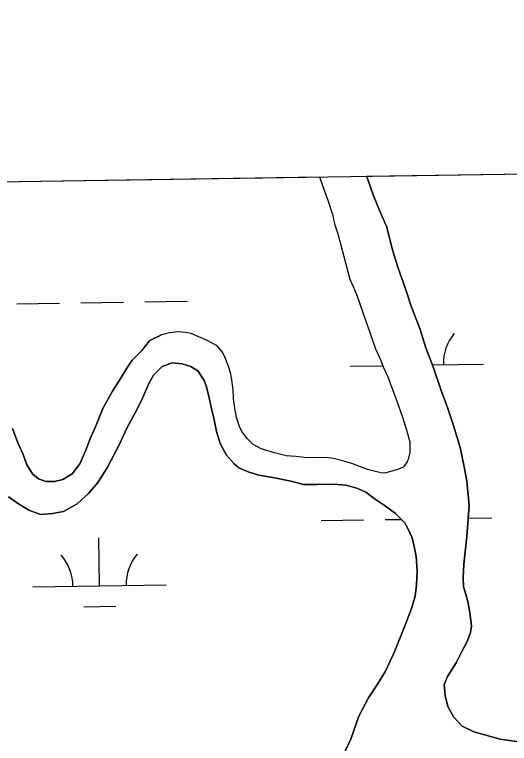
# Model space of a CAD drawing. Extents: x 3823584 to 3861785, y 301729 to 327625.
# Drawn here: x 3851270 to 3851641, y 325280 to 325827 of the extents above; entities that cross this region are included whole.
import ezdxf

# ---------------------------------------------------------------- set-up
doc = ezdxf.new("R2010")
doc.units = 0
for name, color, linetype in [('V-GRID-FRAM', 7, 'Continuous'), ('V-TOPO-SHOR', 7, 'Continuous'), ('V-WETL-SWMP', 7, 'Continuous')]:
    doc.layers.add(name, color=color, linetype=linetype)

msp = doc.modelspace()

# ---------------------------------------------------------------- linework, layer by layer
at = {"layer": 'V-GRID-FRAM'}
msp.add_lwpolyline([(3827552.18, 325335.99), (3859397.29, 325827), (3859685.54, 307646.85), (3827824.57, 307155.59), (3827552.18, 325335.99)], dxfattribs=at)
at = {"layer": 'V-TOPO-SHOR'}
for points in [[(3851498.29, 325705.21), (3851500.92, 325698.14), (3851504.76, 325687.05), (3851508.22, 325677.16), (3851509.73, 325670.04), (3851512.03, 325662.52), (3851521.17, 325628.5), (3851523.49, 325622.96), (3851526.2, 325617.01), (3851526.58, 325615.82), (3851540.41, 325576.24), (3851544.27, 325567.52), (3851546.2, 325562.76), (3851549.68, 325555.24), (3851553.91, 325543.75), (3851557.37, 325534.25), (3851560.83, 325524.35), (3851563.89, 325514.46), (3851566.18, 325506.55), (3851566.11, 325498.66), (3851564.88, 325493.54), (3851564.07, 325491.57), (3851561.67, 325488.04), (3851561.27, 325487.65), (3851556.91, 325485.72), (3851552.56, 325484.58), (3851548.21, 325483.44), (3851545.44, 325483.07), (3851540.32, 325484.3), (3851534.42, 325485.93), (3851522.62, 325490.39), (3851516.72, 325492.02), (3851508.85, 325494.07), (3851502.94, 325494.91), (3851488.73, 325494.65), (3851480.85, 325495.52), (3851473.36, 325495.98), (3851464.7, 325498.43)], [(3851533.63, 325705.76), (3851534.51, 325703.2), (3851538.74, 325691.73), (3851543.74, 325679.47), (3851548.75, 325667.6), (3851552.94, 325651.4), (3851557.14, 325637.57), (3851562.9, 325621.35), (3851567.5, 325607.52), (3851573.65, 325591.69), (3851578.24, 325577.07), (3851583.62, 325562.83), (3851589.76, 325545.04), (3851594.37, 325532.38), (3851598.97, 325518.94), (3851603.94, 325502.34), (3851606.95, 325487.73), (3851608.82, 325477.07), (3851610.62, 325458.92), (3851608.82, 325435.69), (3851606.66, 325414.82), (3851606.16, 325404.58), (3851606.5, 325397.88), (3851608.02, 325393.13), (3851609.54, 325386.81), (3851611.04, 325378.52), (3851612.52, 325368.26), (3851611.68, 325363.54), (3851609.26, 325356.86), (3851605.25, 325349.41), (3851600.83, 325340.78), (3851594.43, 325330.6), (3851592, 325324.71), (3851592.72, 325316.43), (3851594.61, 325308.13), (3851599.26, 325300.2), (3851605.5, 325293.45), (3851614.13, 325289.03), (3851623.17, 325286.58), (3851633.79, 325283.72), (3851651.5, 325281.19)], [(3851267.9, 325516.56), (3851272.13, 325505.88), (3851275.99, 325497.17), (3851278.68, 325489.27), (3851282.95, 325482.52), (3851287.64, 325478.93), (3851293.14, 325476.91), (3851299.45, 325476.85), (3851305.77, 325478.37), (3851312.9, 325482.63), (3851318.49, 325490.07), (3851322.92, 325500.27), (3851326.56, 325509.7), (3851330.18, 325517.94), (3851335.83, 325531.68), (3851343.05, 325544.62), (3851349.45, 325554.8), (3851353.85, 325561.85), (3851357.85, 325567.73), (3851365.01, 325575.15), (3851370.6, 325582.19), (3851370.99, 325582.58), (3851379.91, 325586.83)], [(3851464.7, 325498.43), (3851454.47, 325501.29), (3851448.58, 325504.51), (3851444.28, 325508.89), (3851439.99, 325514.45), (3851438.45, 325518.02), (3851436.14, 325524.74), (3851435.01, 325530.28), (3851433.91, 325538.97), (3851433.58, 325545.68), (3851432.47, 325553.19), (3851431.72, 325557.54), (3851429.81, 325563.87), (3851427.89, 325569.02), (3851425.56, 325573.77), (3851421.66, 325578.55), (3851417.73, 325580.55), (3851413.02, 325582.97), (3851407.92, 325585.38), (3851402.02, 325587.81), (3851397.69, 325588.64), (3851392.56, 325589.08), (3851385.85, 325588.36), (3851379.91, 325586.83)], [(3851510.2, 325259.28), (3851521.86, 325283.6), (3851527.94, 325300.88), (3851535.16, 325314.61), (3851541.95, 325324.79), (3851547.96, 325334.58), (3851554.4, 325348.71), (3851562.07, 325367.95), (3851567.33, 325381.69), (3851570.17, 325390.73), (3851571.04, 325399), (3851571.53, 325409.64), (3851570.85, 325420.68), (3851569.34, 325428.18), (3851567.82, 325434.5), (3851564.74, 325441.62), (3851562.02, 325445.98), (3851555.39, 325452.75), (3851546.77, 325459.13), (3851540.12, 325463.53), (3851533.07, 325468.72), (3851526.4, 325471.94), (3851518.15, 325473.99), (3851509.09, 325474.86), (3851496.87, 325474.58), (3851486.23, 325474.68), (3851477.98, 325476.73), (3851464.6, 325479.62), (3851452.8, 325481.7), (3851444.94, 325484.14), (3851437.87, 325486.97), (3851434.36, 325490.15), (3851428.5, 325496.51), (3851423.86, 325505.23), (3851421.19, 325514.32), (3851419.3, 325523.01), (3851417.02, 325532.49), (3851415.52, 325539.6), (3851413.62, 325547.89), (3851411.7, 325552.64), (3851407.04, 325559.77), (3851401.94, 325562.98), (3851395.26, 325565.01), (3851387.78, 325565.87), (3851380.27, 325563.18), (3851373.9, 325556.54), (3851370.29, 325550.27), (3851365.46, 325539.28), (3851361.44, 325531.04), (3851353.82, 325516.93), (3851348.19, 325504.77)], [(3851348.19, 325504.77), (3851338.95, 325487.12), (3851332.15, 325476.15), (3851324.98, 325467.94), (3851316.63, 325460.14), (3851306.33, 325454.32), (3851298.04, 325452.82), (3851288.96, 325452.12), (3851280.32, 325455.36), (3851271.7, 325460.56), (3851265.05, 325465.35)]]:
    msp.add_lwpolyline(points, dxfattribs=at)
at = {"layer": 'V-WETL-SWMP'}
for p, q in [((3851533.63, 325705.76), (3852599.22, 325722.19)), ((3851002.7, 325697.57), (3851498.29, 325705.21)), ((3851498.29, 325705.21), (3851500.92, 325698.14)), ((3851534.51, 325703.2), (3851533.63, 325705.76)), ((3851538.74, 325691.73), (3851534.51, 325703.2)), ((3851500.92, 325698.14), (3851504.76, 325687.05)), ((3851543.74, 325679.47), (3851538.74, 325691.73)), ((3851504.76, 325687.05), (3851508.22, 325677.16)), ((3851548.75, 325667.6), (3851543.74, 325679.47)), ((3851508.22, 325677.16), (3851509.73, 325670.04)), ((3851509.73, 325670.04), (3851512.03, 325662.52)), ((3851552.94, 325651.4), (3851548.75, 325667.6)), ((3851512.03, 325662.52), (3851521.17, 325628.5)), ((3851557.14, 325637.57), (3851552.94, 325651.4)), ((3851562.9, 325621.35), (3851557.14, 325637.57)), ((3851521.17, 325628.5), (3851523.49, 325622.96)), ((3851523.49, 325622.96), (3851526.19, 325617.01)), ((3851567.5, 325607.52), (3851562.9, 325621.35)), ((3851367.23, 325611.67), (3851399.22, 325612.17)), ((3851526.19, 325617.01), (3851526.58, 325615.82)), ((3851526.58, 325615.82), (3851540.41, 325576.23)), ((3851271.24, 325610.19), (3851303.23, 325610.69)), ((3851319.23, 325610.93), (3851351.23, 325611.43)), ((3851573.65, 325591.69), (3851567.5, 325607.52)), ((3851570.76, 325599.12), (3851570.75, 325600.07)), ((3851578.24, 325577.07), (3851573.65, 325591.69)), ((3851379.92, 325586.83), (3851370.99, 325582.58)), ((3851385.85, 325588.35), (3851379.92, 325586.83)), ((3851392.56, 325589.08), (3851385.85, 325588.35)), ((3851397.69, 325588.64), (3851392.56, 325589.08)), ((3851402.02, 325587.81), (3851397.69, 325588.64)), ((3851407.92, 325585.38), (3851402.02, 325587.81)), ((3851413.02, 325582.97), (3851407.92, 325585.38)), ((3851370.6, 325582.19), (3851365.01, 325575.15)), ((3851370.99, 325582.58), (3851370.6, 325582.19)), ((3851417.73, 325580.56), (3851413.02, 325582.97)), ((3851421.66, 325578.54), (3851417.73, 325580.56)), ((3851365.01, 325575.15), (3851357.85, 325567.73)), ((3851425.56, 325573.77), (3851421.66, 325578.54)), ((3851427.88, 325569.02), (3851425.56, 325573.77)), ((3851540.41, 325576.23), (3851544.27, 325567.52)), ((3851583.62, 325562.83), (3851578.24, 325577.07)), ((3851429.81, 325563.87), (3851427.88, 325569.02)), ((3851357.85, 325567.73), (3851353.85, 325561.85)), ((3851373.9, 325556.54), (3851380.27, 325563.18)), ((3851380.27, 325563.18), (3851387.78, 325565.87)), ((3851387.78, 325565.87), (3851395.26, 325565.01)), ((3851395.26, 325565.01), (3851401.94, 325562.98)), ((3851401.94, 325562.98), (3851407.04, 325559.77)), ((3851431.72, 325557.54), (3851429.81, 325563.87)), ((3851521.31, 325563.3), (3851545.83, 325563.68)), ((3851544.27, 325567.52), (3851546.2, 325562.77)), ((3851546.2, 325562.77), (3851549.68, 325555.23)), ((3851583.09, 325564.25), (3851621.29, 325564.84)), ((3851589.76, 325545.04), (3851583.62, 325562.83)), ((3851353.85, 325561.85), (3851349.45, 325554.8)), ((3851407.04, 325559.77), (3851411.7, 325552.64)), ((3851432.47, 325553.19), (3851431.72, 325557.54)), ((3851349.45, 325554.8), (3851343.05, 325544.62)), ((3851370.29, 325550.27), (3851373.9, 325556.54)), ((3851411.7, 325552.64), (3851413.62, 325547.89)), ((3851433.58, 325545.68), (3851432.47, 325553.19)), ((3851549.68, 325555.23), (3851553.91, 325543.75)), ((3851365.46, 325539.28), (3851370.29, 325550.27)), ((3851413.62, 325547.89), (3851415.51, 325539.6)), ((3851343.05, 325544.62), (3851335.83, 325531.68)), ((3851433.91, 325538.97), (3851433.58, 325545.68)), ((3851553.91, 325543.75), (3851557.37, 325534.25)), ((3851594.37, 325532.38), (3851589.76, 325545.04)), ((3851361.44, 325531.04), (3851365.46, 325539.28)), ((3851415.51, 325539.6), (3851417.02, 325532.49)), ((3851435.01, 325530.28), (3851433.91, 325538.97)), ((3851335.83, 325531.68), (3851330.18, 325517.94)), ((3851353.82, 325516.93), (3851361.44, 325531.04)), ((3851417.02, 325532.49), (3851419.3, 325523.01)), ((3851436.15, 325524.75), (3851435.01, 325530.28)), ((3851557.37, 325534.25), (3851560.83, 325524.35)), ((3851598.97, 325518.94), (3851594.37, 325532.38)), ((3851438.45, 325518.02), (3851436.15, 325524.75)), ((3851419.3, 325523.01), (3851421.19, 325514.32)), ((3851560.83, 325524.35), (3851563.89, 325514.46)), ((3851603.94, 325502.34), (3851598.97, 325518.94)), ((3851272.13, 325505.88), (3851267.9, 325516.56)), ((3851330.18, 325517.94), (3851326.56, 325509.7)), ((3851348.19, 325504.76), (3851353.82, 325516.93)), ((3851421.19, 325514.32), (3851423.86, 325505.23)), ((3851439.99, 325514.45), (3851438.45, 325518.02)), ((3851444.28, 325508.89), (3851439.99, 325514.45)), ((3851563.89, 325514.46), (3851566.18, 325506.55)), ((3851326.56, 325509.7), (3851322.92, 325500.27)), ((3851448.58, 325504.51), (3851444.28, 325508.89)), ((3851275.99, 325497.17), (3851272.13, 325505.88)), ((3851338.95, 325487.12), (3851348.19, 325504.76)), ((3851423.86, 325505.23), (3851428.5, 325496.51)), ((3851454.47, 325501.29), (3851448.58, 325504.51)), ((3851566.18, 325506.55), (3851566.11, 325498.66)), ((3851278.68, 325489.27), (3851275.99, 325497.17)), ((3851322.92, 325500.27), (3851318.49, 325490.07)), ((3851464.7, 325498.43), (3851454.47, 325501.29)), ((3851473.36, 325495.98), (3851464.7, 325498.43)), ((3851566.11, 325498.66), (3851564.88, 325493.54)), ((3851606.95, 325487.73), (3851603.94, 325502.34)), ((3851428.5, 325496.51), (3851434.36, 325490.15)), ((3851480.85, 325495.52), (3851473.36, 325495.98)), ((3851488.73, 325494.65), (3851480.85, 325495.52)), ((3851502.94, 325494.91), (3851488.73, 325494.65)), ((3851508.85, 325494.07), (3851502.94, 325494.91)), ((3851516.72, 325492.02), (3851508.85, 325494.07)), ((3851522.63, 325490.39), (3851516.72, 325492.02)), ((3851564.07, 325491.57), (3851561.67, 325488.04)), ((3851564.88, 325493.54), (3851564.07, 325491.57)), ((3851282.95, 325482.52), (3851278.68, 325489.27)), ((3851318.49, 325490.07), (3851312.9, 325482.63)), ((3851332.15, 325476.15), (3851338.95, 325487.12)), ((3851434.36, 325490.15), (3851437.87, 325486.97)), ((3851437.87, 325486.97), (3851444.94, 325484.14)), ((3851534.42, 325485.93), (3851522.63, 325490.39)), ((3851561.27, 325487.65), (3851556.91, 325485.72)), ((3851561.67, 325488.04), (3851561.27, 325487.65)), ((3851608.82, 325477.07), (3851606.95, 325487.73)), ((3851287.64, 325478.93), (3851282.95, 325482.52)), ((3851312.9, 325482.63), (3851305.77, 325478.37)), ((3851444.94, 325484.14), (3851452.8, 325481.7)), ((3851452.8, 325481.7), (3851464.6, 325479.62)), ((3851540.32, 325484.3), (3851534.42, 325485.93)), ((3851545.44, 325483.07), (3851540.32, 325484.3)), ((3851548.21, 325483.44), (3851545.44, 325483.07)), ((3851552.56, 325484.58), (3851548.21, 325483.44)), ((3851556.91, 325485.72), (3851552.56, 325484.58)), ((3851293.14, 325476.91), (3851287.64, 325478.93)), ((3851299.45, 325476.85), (3851293.14, 325476.91)), ((3851305.77, 325478.37), (3851299.45, 325476.85)), ((3851324.98, 325467.94), (3851332.15, 325476.15)), ((3851464.6, 325479.62), (3851477.98, 325476.73)), ((3851477.98, 325476.73), (3851486.23, 325474.68)), ((3851610.62, 325458.92), (3851608.82, 325477.07)), ((3851486.23, 325474.68), (3851496.87, 325474.58)), ((3851496.87, 325474.58), (3851509.09, 325474.86)), ((3851509.09, 325474.86), (3851518.15, 325473.99)), ((3851518.15, 325473.99), (3851526.4, 325471.94)), ((3851526.4, 325471.94), (3851533.07, 325468.72)), ((3851265.05, 325465.35), (3851271.7, 325460.56)), ((3851316.63, 325460.14), (3851324.98, 325467.94)), ((3851533.07, 325468.72), (3851540.12, 325463.53)), ((3851271.7, 325460.56), (3851280.33, 325455.36)), ((3851306.33, 325454.32), (3851316.63, 325460.14)), ((3851540.12, 325463.53), (3851546.78, 325459.13)), ((3851546.78, 325459.13), (3851555.39, 325452.75)), ((3851608.82, 325435.69), (3851610.62, 325458.92)), ((3851280.33, 325455.36), (3851288.96, 325452.12)), ((3851298.04, 325452.82), (3851306.33, 325454.32)), ((3851288.96, 325452.12), (3851298.04, 325452.82)), ((3851499.68, 325447.52), (3851531.68, 325448.02)), ((3851547.67, 325448.26), (3851559.61, 325448.45)), ((3851555.39, 325452.75), (3851562.02, 325445.98)), ((3851609.87, 325449.22), (3851627.67, 325449.5)), ((3851562.02, 325445.98), (3851564.74, 325441.62)), ((3851564.74, 325441.62), (3851567.83, 325434.5)), ((3851333.35, 325398.52), (3851332.8, 325434.52)), ((3851567.83, 325434.5), (3851569.34, 325428.18)), ((3851606.65, 325414.82), (3851608.82, 325435.69)), ((3851569.34, 325428.18), (3851570.85, 325420.68)), ((3851570.85, 325420.68), (3851571.53, 325409.64)), ((3851571.53, 325409.64), (3851571.04, 325399)), ((3851606.16, 325404.58), (3851606.65, 325414.82)), ((3851606.49, 325397.88), (3851606.16, 325404.58)), ((3851283.36, 325397.75), (3851383.35, 325399.29)), ((3851571.04, 325399), (3851570.17, 325390.73)), ((3851608.02, 325393.13), (3851606.49, 325397.88)), ((3851570.17, 325390.73), (3851567.32, 325381.69)), ((3851609.54, 325386.81), (3851608.02, 325393.13)), ((3851321.59, 325382.91), (3851345.59, 325383.28)), ((3851611.04, 325378.52), (3851609.54, 325386.81)), ((3851567.32, 325381.69), (3851562.07, 325367.95)), ((3851612.52, 325368.26), (3851611.04, 325378.52)), ((3851562.07, 325367.95), (3851554.4, 325348.71)), ((3851611.69, 325363.54), (3851612.52, 325368.26)), ((3851609.26, 325356.86), (3851611.69, 325363.54)), ((3851605.25, 325349.41), (3851609.26, 325356.86)), ((3851554.4, 325348.71), (3851547.96, 325334.59)), ((3851600.83, 325340.78), (3851605.25, 325349.41)), ((3851594.43, 325330.6), (3851600.83, 325340.78)), ((3851547.96, 325334.59), (3851541.96, 325324.79)), ((3851592.01, 325324.71), (3851594.43, 325330.6)), ((3851541.96, 325324.79), (3851535.16, 325314.61)), ((3851592.71, 325316.43), (3851592.01, 325324.71)), ((3851535.16, 325314.61), (3851527.94, 325300.88)), ((3851594.61, 325308.13), (3851592.71, 325316.43)), ((3851599.26, 325300.21), (3851594.61, 325308.13)), ((3851527.94, 325300.88), (3851521.86, 325283.6)), ((3851605.5, 325293.45), (3851599.26, 325300.21)), ((3851614.13, 325289.03), (3851605.5, 325293.45)), ((3851623.17, 325286.58), (3851614.13, 325289.03)), ((3851633.79, 325283.72), (3851623.17, 325286.58)), ((3851521.86, 325283.6), (3851510.2, 325259.28)), ((3851651.5, 325281.19), (3851633.79, 325283.72))]:
    msp.add_line(p, q, dxfattribs=at)
for centre, start, end in [((3851626.53, 325565.4), 140.1115, 181.6552), ((3851278.11, 325398.15), 0.1115, 41.6552), ((3851388.58, 325399.85), 140.1115, 181.6552)]:
    msp.add_arc(centre, 35.25, start, end, dxfattribs=at)

doc.saveas('drawing.dxf')
